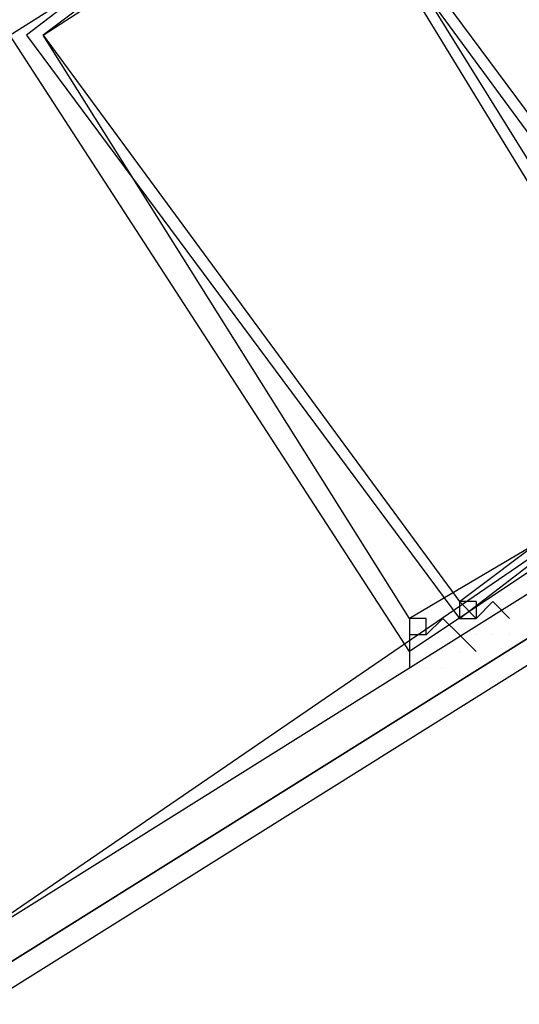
# Model space of a CAD drawing. Header units: feet. Extents: x -79 to 198, y -22 to 181.
# Tile 380 of 656: x 112.954 to 113.355, y 30.616 to 31.403. Entities that reach past the tile are written whole.
import ezdxf

# ---------------------------------------------------------------- set-up
doc = ezdxf.new("R2010")
doc.units = ezdxf.units.FT
doc.layers.add('A-LINEA', color=7, linetype='CONTINUOUS')

msp = doc.modelspace()

# ---------------------------------------------------------------- linework, layer by layer
at = {"layer": 'A-LINEA'}
for p, q in [((113.32, 30.9111), (113.32, 30.9111)), ((113.32, 30.9111), (113.32, 30.9111)), ((113.3467, 30.9111), (113.3467, 30.9111)), ((113.3467, 30.9111), (113.3467, 30.9111)), ((113.2933, 30.8978), (113.2933, 30.8978)), ((113.2933, 30.8978), (113.2933, 30.8978)), ((113.2933, 30.8978), (113.2933, 30.8978)), ((113.2933, 30.8978), (113.2933, 30.8978)), ((113.3067, 30.8978), (113.3067, 30.8978)), ((113.3067, 30.8978), (113.3067, 30.8978)), ((113.2933, 30.8844), (113.2933, 30.8844)), ((113.2933, 30.8844), (113.2933, 30.8844))]:
    msp.add_line(p, q, dxfattribs=at)
for points in [[(103.4533, 25.1244), (105.36, 26.1111), (107.24, 27.1511), (109.1067, 28.2444), (110.9333, 29.3778), (112.7467, 30.5511), (114.52, 31.7644), (116.2667, 33.0311), (117.9733, 34.3244), (119.6533, 35.6711), (121.3067, 37.0578)], [(103.4533, 25.1244), (105.36, 26.1111), (107.24, 27.1511), (109.1067, 28.2444), (110.9333, 29.3778), (112.7467, 30.5511), (114.52, 31.7644), (116.2667, 33.0311), (117.9733, 34.3244), (119.6533, 35.6711), (121.3067, 37.0578)], [(113.1867, 31.5644), (112.96, 31.3911), (113.3067, 30.9244), (113.5333, 31.0978), (113.1867, 31.5644)], [(113.1867, 31.5644), (112.96, 31.3911), (113.3067, 30.9244), (113.5333, 31.0978), (113.1867, 31.5644)], [(112.9467, 31.3911), (113.2, 31.5511), (113.5067, 31.0578), (113.2667, 30.8978), (112.9467, 31.3911)], [(112.9467, 31.3911), (113.2, 31.5511), (113.5067, 31.0578), (113.2667, 30.8978), (112.9467, 31.3911)], [(113.1867, 31.5511), (112.9733, 31.3911), (113.3067, 30.9378), (113.52, 31.0978), (113.1867, 31.5511)], [(113.1867, 31.5511), (112.9733, 31.3911), (113.3067, 30.9378), (113.52, 31.0978), (113.1867, 31.5511)], [(112.9733, 31.3911), (113.2, 31.5378), (113.4933, 31.0578), (113.2667, 30.9244), (112.9733, 31.3911)], [(112.9733, 31.3911), (113.2, 31.5378), (113.4933, 31.0578), (113.2667, 30.9244), (112.9733, 31.3911)], [(110.04, 28.8311), (113.3867, 30.9244), (113.3867, 30.9378), (113.3733, 30.9511), (110.0267, 28.8578), (110.0267, 28.8444), (110.04, 28.8311)], [(110.04, 28.8311), (113.3867, 30.9244), (113.3867, 30.9378), (113.3733, 30.9511), (110.0267, 28.8578), (110.0267, 28.8444), (110.04, 28.8311)], [(113.32, 30.9378), (113.32, 30.9378), (113.32, 30.9378), (113.32, 30.9378), (113.32, 30.9378), (113.3067, 30.9378), (113.3067, 30.9378), (113.3067, 30.9244), (113.3067, 30.9244), (113.3067, 30.9244), (113.3067, 30.9244), (113.3067, 30.9244), (113.3067, 30.9244), (113.32, 30.9244), (113.3333, 30.9378), (113.3333, 30.9378), (113.3467, 30.9244), (113.3467, 30.9244), (113.3467, 30.9244)], [(113.32, 30.9378), (113.32, 30.9378), (113.32, 30.9244), (113.32, 30.9244), (113.3067, 30.9378)], [(113.32, 30.9378), (113.32, 30.9378), (113.32, 30.9378), (113.32, 30.9378), (113.32, 30.9378), (113.3067, 30.9378), (113.3067, 30.9378), (113.3067, 30.9244), (113.3067, 30.9244), (113.3067, 30.9244), (113.3067, 30.9244), (113.3067, 30.9244), (113.3067, 30.9244), (113.32, 30.9244), (113.3333, 30.9378), (113.3333, 30.9378), (113.3467, 30.9244), (113.3467, 30.9244), (113.3467, 30.9244)], [(113.32, 30.9378), (113.32, 30.9378), (113.32, 30.9244), (113.32, 30.9244), (113.3067, 30.9378)], [(110.0533, 28.8178), (113.4, 30.9111), (113.3867, 30.9244), (110.04, 28.8311), (110.0533, 28.8178)], [(110.0533, 28.8178), (113.4, 30.9111), (113.3867, 30.9244), (110.04, 28.8311), (110.0533, 28.8178)], [(113.3067, 30.9111), (113.3067, 30.9111), (113.2933, 30.9244), (113.2933, 30.9244), (113.28, 30.9111), (113.28, 30.9111), (113.28, 30.9244), (113.28, 30.9244), (113.28, 30.9244), (113.2667, 30.9244), (113.2667, 30.9244), (113.2667, 30.9111), (113.2667, 30.9111), (113.2667, 30.9111), (113.2667, 30.9111), (113.2667, 30.9111), (113.2667, 30.8978), (113.2667, 30.8978), (113.2667, 30.8844), (113.2667, 30.8844)], [(113.3067, 30.9111), (113.3067, 30.9111), (113.2933, 30.9244), (113.2933, 30.9244), (113.28, 30.9111), (113.28, 30.9111), (113.28, 30.9244), (113.28, 30.9244), (113.28, 30.9244), (113.2667, 30.9244), (113.2667, 30.9244), (113.2667, 30.9111), (113.2667, 30.9111), (113.2667, 30.9111), (113.2667, 30.9111), (113.2667, 30.9111), (113.2667, 30.8978), (113.2667, 30.8978), (113.2667, 30.8844), (113.2667, 30.8844)], [(113.28, 30.9111), (113.2667, 30.9111), (113.2667, 30.9111)], [(113.28, 30.9111), (113.2667, 30.9111), (113.2667, 30.9111)], [(113.28, 30.9111), (113.28, 30.9111), (113.28, 30.9111)], [(113.28, 30.9111), (113.28, 30.9111), (113.28, 30.9111)], [(113.3067, 30.9111), (113.32, 30.8978), (113.32, 30.8978), (113.32, 30.8978)], [(113.3067, 30.9111), (113.32, 30.8978), (113.32, 30.8978), (113.32, 30.8978)], [(113.3333, 30.9111), (113.3333, 30.9111), (113.3333, 30.9111)], [(113.3333, 30.9111), (113.3333, 30.9111), (113.3333, 30.9111)], [(113.28, 30.8844), (113.28, 30.8844), (113.28, 30.8844)], [(113.28, 30.8844), (113.28, 30.8844), (113.28, 30.8844)]]:
    msp.add_lwpolyline(points, dxfattribs=at)

doc.saveas('drawing.dxf')
